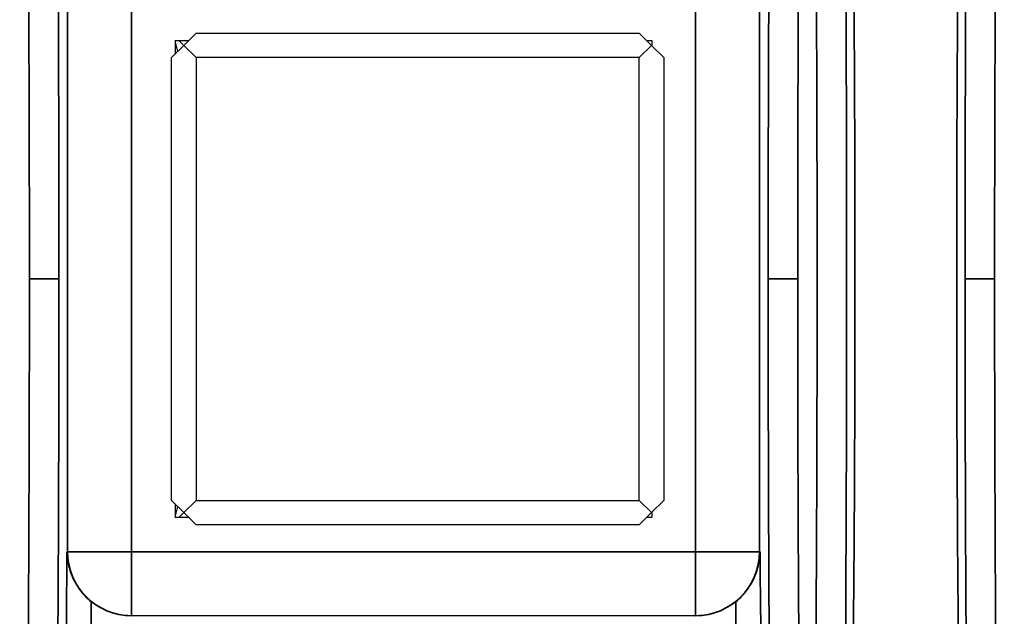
# Model space of a CAD drawing. Header units: millimetres. Extents: x 399 to 6233, y -1870 to 1602.
# Tile 570 of 656: x 5375 to 5395, y 307 to 319. Entities that reach past the tile are written whole.
import ezdxf

# ---------------------------------------------------------------- set-up
doc = ezdxf.new("R2010")
doc.units = ezdxf.units.MM
for name, color, linetype, lineweight in [('AM_5', 3, 'Continuous', 25), ('可見 (ISO)', 7, 'Continuous', 25), ('窄部可見 (ISO)', 7, 'Continuous', 35)]:
    doc.layers.add(name, color=color, linetype=linetype, lineweight=lineweight)
doc.styles.add('尺寸標註', font='romans.shx', dxfattribs={"bigfont": 'CHINESET.SHX'})
doc.dimstyles.new('CNS1$0', dxfattribs={"dimtxt": 2.5, "dimasz": 2.5, "dimexe": 1, "dimexo": 1, "dimgap": 1.5, "dimtad": 1, "dimtoh": 1, "dimdec": 1, "dimdsep": 46, "dimtxsty": '尺寸標註', "dimcen": 0, "dimclrd": 2, "dimclre": 2, "dimclrt": 1, "dimadec": 0, "dimazin": 2, "dimtp": 0.1, "dimtm": 0.1, "dimtfac": 0.71, "dimtdec": 1, "dimtmove": 0, "dimatfit": 0, "dimfxl": 0, "dimlwd": 13, "dimlwe": 13, "dimarcsym": 0})

# ---------------------------------------------------------------- blocks, each defined once
blk = doc.blocks.new('*D297')
at = {"layer": 'AM_5', "color": 2, "lineweight": 13}
for p, q in [((5339.611, 314.595), (5339.611, 341.186)), ((5500.331, 319.807), (5500.331, 341.186)), ((5342.111, 340.186), (5497.831, 340.186))]:
    blk.add_line(p, q, dxfattribs=at)
at = {"layer": 'AM_5', "color": 2, "lineweight": -2}
for points in [[(5342.111, 340.603), (5342.111, 339.77), (5339.611, 340.186)], [(5497.831, 340.603), (5497.831, 339.77), (5500.331, 340.186)]]:
    blk.add_solid(points, dxfattribs=at)
at = {"layer": 'Defpoints', "color": 0, "lineweight": -2}
for p in [(5500.331, 340.186), (5500.331, 318.807), (5339.611, 313.595)]:
    blk.add_point(p, dxfattribs=at)
at = {"layer": 'AM_5', "color": 1, "insert": (5419.971, 342.936), "char_height": 2.5, "attachment_point": 5, "style": '尺寸標註'}
blk.add_mtext('160.7', dxfattribs=at)

msp = doc.modelspace()

# ---------------------------------------------------------------- linework, layer by layer
at = {"layer": '可見 (ISO)'}
for p, q in [((5377.717, 318.439), (5377.717, 318.166)), ((5377.99, 318.439), (5377.717, 318.439)), ((5377.801, 318.439), (5377.896, 318.345)), ((5377.896, 318.345), (5378.146, 318.595)), ((5378.146, 318.595), (5387.146, 318.595)), ((5387.146, 318.595), (5387.396, 318.345)), ((5387.406, 318.439), (5387.301, 318.439)), ((5387.406, 318.335), (5387.406, 318.439)), ((5377.646, 318.095), (5377.896, 318.345)), ((5378.146, 318.095), (5377.896, 318.345)), ((5387.146, 318.095), (5387.396, 318.345)), ((5387.396, 318.345), (5387.406, 318.355)), ((5387.396, 318.345), (5387.646, 318.095)), ((5377.646, 309.095), (5377.646, 318.095)), ((5378.146, 318.095), (5378.146, 309.095)), ((5387.146, 318.095), (5378.146, 318.095)), ((5387.146, 309.095), (5387.146, 318.095)), ((5387.646, 318.095), (5387.646, 309.095)), ((5377.896, 308.845), (5377.646, 309.095)), ((5377.717, 309.024), (5377.717, 308.75)), ((5377.896, 308.845), (5378.146, 309.095)), ((5378.146, 309.095), (5387.146, 309.095)), ((5387.396, 308.845), (5387.146, 309.095)), ((5387.646, 309.095), (5387.396, 308.845)), ((5377.896, 308.845), (5377.801, 308.75)), ((5378.146, 308.595), (5377.896, 308.845)), ((5387.396, 308.845), (5387.146, 308.595)), ((5387.396, 308.845), (5387.406, 308.835)), ((5387.406, 308.75), (5387.406, 308.855)), ((5377.717, 308.75), (5377.99, 308.75)), ((5387.301, 308.75), (5387.406, 308.75)), ((5387.146, 308.595), (5378.146, 308.595)), ((5376.834, 306.75), (5376.822, 306.75)), ((5388.288, 306.75), (5376.834, 306.75)), ((5388.3, 306.75), (5388.288, 306.75))]:
    msp.add_line(p, q, dxfattribs=at)
for centre, start_param, end_param in [((5368.229, 313.3), 5.06214, 5.078203), ((5368.229, 313.89), 4.346575, 4.362638)]:
    msp.add_ellipse(centre, major_axis=(0, 14.368), ratio=0.707107, start_param=start_param, end_param=end_param, dxfattribs=at)
for points, knots in [([(5375.521, 308.05), (5375.521, 308.049), (5375.521, 308.047), (5375.522, 307.953), (5375.533, 307.861), (5375.575, 307.676), (5375.607, 307.584), (5375.695, 307.398), (5375.753, 307.307), (5375.88, 307.153), (5375.945, 307.089), (5376.015, 307.033)], [-0.000535, -0.000535, -0.000535, -0.000535, 0, 0, 0.0290077, 0.0290077, 0.0592099, 0.0592099, 0.0917988, 0.0917988, 0.1194025, 0.1194025, 0.1194025, 0.1194025]), ([(5389.107, 307.033), (5389.177, 307.089), (5389.242, 307.153), (5389.369, 307.307), (5389.427, 307.398), (5389.516, 307.584), (5389.548, 307.676), (5389.589, 307.861), (5389.6, 307.953), (5389.601, 308.047), (5389.601, 308.049), (5389.601, 308.05)], [0.0000025, 0.0000025, 0.0000025, 0.0000025, 0.0273791, 0.0273791, 0.0597, 0.0597, 0.089653, 0.089653, 0.1184213, 0.1184213, 0.1189519, 0.1189519, 0.1189519, 0.1189519]), ([(5376.822, 306.75), (5376.66, 306.75), (5376.487, 306.783), (5376.215, 306.895), (5376.108, 306.959), (5376.015, 307.033)], [0, 0, 0, 0, 0.048819, 0.048819, 0.08433896, 0.08433896, 0.08433896, 0.08433896]), ([(5389.107, 307.033), (5389.014, 306.959), (5388.908, 306.895), (5388.635, 306.783), (5388.463, 306.75), (5388.3, 306.75)], [-0.08433896, -0.08433896, -0.08433896, -0.08433896, -0.048819, -0.048819, 0, 0, 0, 0])]:
    msp.add_open_spline(points, degree=3, knots=knots, dxfattribs=at)
at = {"layer": '窄部可見 (ISO)'}
for p, q in [((5375.534, 308.05), (5375.534, 319.139)), ((5376.834, 319.139), (5376.834, 308.05)), ((5388.288, 308.05), (5388.288, 319.139)), ((5389.588, 319.139), (5389.588, 308.05)), ((5374.759, 313.595), (5375.358, 313.595)), ((5390.364, 313.595), (5389.764, 313.595)), ((5394.364, 313.595), (5393.764, 313.595)), ((5375.521, 308.05), (5375.534, 308.05)), ((5375.534, 308.05), (5376.834, 308.05)), ((5376.834, 308.05), (5388.288, 308.05)), ((5376.834, 308.05), (5376.834, 306.75)), ((5388.288, 308.05), (5389.588, 308.05)), ((5388.288, 308.05), (5388.288, 306.75)), ((5389.588, 308.05), (5389.601, 308.05))]:
    msp.add_line(p, q, dxfattribs=at)
for centre, major_axis, ratio, start_param, end_param in [((5374.201, 313.595), (0, 26), 0.02143, 4.712389, 5.225461), ((5390.921, 313.595), (0, 26), 0.02143, 1.057724, 1.570796), ((5394.921, 313.595), (0, 26), 0.02143, 1.057724, 1.570796), ((5374.201, 313.595), (0, 26), 0.02143, 4.199317, 4.712389), ((5390.921, 313.595), (0, 26), 0.02143, 1.570796, 2.083868), ((5394.921, 313.595), (0, 26), 0.02143, 1.570796, 2.083868), ((5376.834, 308.05), (0, -1.3), 0.999781, 4.712389, 6.283185), ((5388.288, 308.05), (0, -1.3), 0.999781, 0, 1.570796)]:
    msp.add_ellipse(centre, major_axis=major_axis, ratio=ratio, start_param=start_param, end_param=end_param, dxfattribs=at)
for points, knots in [([(5391.369, 299.335), (5391.379, 299.682), (5391.39, 300.055), (5391.4, 300.444), (5391.401, 300.507), (5391.403, 300.571), (5391.404, 300.637), (5391.416, 301.101), (5391.426, 301.597), (5391.436, 302.115), (5391.446, 302.634), (5391.455, 303.178), (5391.463, 303.748), (5391.472, 304.317), (5391.479, 304.915), (5391.486, 305.531), (5391.489, 305.792), (5391.492, 306.056), (5391.494, 306.323), (5391.498, 306.687), (5391.501, 307.056), (5391.504, 307.432), (5391.51, 308.083), (5391.514, 308.753), (5391.518, 309.438), (5391.525, 310.808), (5391.528, 312.194), (5391.528, 313.595), (5391.528, 314.996), (5391.525, 316.381), (5391.518, 317.751), (5391.512, 318.832), (5391.504, 319.871), (5391.494, 320.867), (5391.492, 321.134), (5391.489, 321.398), (5391.486, 321.658), (5391.479, 322.275), (5391.472, 322.872), (5391.463, 323.442), (5391.455, 324.011), (5391.446, 324.555), (5391.436, 325.074), (5391.426, 325.593), (5391.416, 326.089), (5391.404, 326.553), (5391.403, 326.618), (5391.401, 326.682), (5391.4, 326.746), (5391.39, 327.134), (5391.379, 327.507), (5391.369, 327.854)], [0.0267397, 0.0267397, 0.0267397, 0.0267397, 0.0775919, 0.0775919, 0.0775919, 0.0858976, 0.0858976, 0.0858976, 0.1450554, 0.1450554, 0.1450554, 0.2042133, 0.2042133, 0.2042133, 0.2633711, 0.2633711, 0.2633711, 0.2884173, 0.2884173, 0.2884173, 0.322529, 0.322529, 0.322529, 0.3816868, 0.3816868, 0.3816868, 0.5, 0.5, 0.5, 0.6183182, 0.6183182, 0.6183182, 0.7115983, 0.7115983, 0.7115983, 0.7366339, 0.7366339, 0.7366339, 0.7957918, 0.7957918, 0.7957918, 0.8549496, 0.8549496, 0.8549496, 0.9141075, 0.9141075, 0.9141075, 0.9224155, 0.9224155, 0.9224155, 0.9732653, 0.9732653, 0.9732653, 0.9732653]), ([(5393.754, 327.854), (5393.743, 327.507), (5393.732, 327.134), (5393.723, 326.746), (5393.721, 326.682), (5393.719, 326.618), (5393.718, 326.553), (5393.707, 326.089), (5393.696, 325.593), (5393.686, 325.074), (5393.676, 324.555), (5393.667, 324.011), (5393.659, 323.442), (5393.651, 322.872), (5393.643, 322.275), (5393.636, 321.659), (5393.633, 321.398), (5393.63, 321.134), (5393.628, 320.867), (5393.624, 320.503), (5393.621, 320.133), (5393.618, 319.758), (5393.613, 319.106), (5393.608, 318.436), (5393.605, 317.751), (5393.597, 316.382), (5393.594, 314.996), (5393.594, 313.595), (5393.594, 312.194), (5393.597, 310.808), (5393.605, 309.438), (5393.61, 308.358), (5393.618, 307.318), (5393.628, 306.323), (5393.63, 306.056), (5393.633, 305.792), (5393.636, 305.531), (5393.643, 304.915), (5393.651, 304.317), (5393.659, 303.748), (5393.667, 303.178), (5393.676, 302.634), (5393.686, 302.116), (5393.696, 301.597), (5393.707, 301.101), (5393.718, 300.637), (5393.719, 300.571), (5393.721, 300.507), (5393.723, 300.444), (5393.732, 300.055), (5393.743, 299.682), (5393.754, 299.335)], [0.0267397, 0.0267397, 0.0267397, 0.0267397, 0.0775919, 0.0775919, 0.0775919, 0.0858976, 0.0858976, 0.0858976, 0.1450554, 0.1450554, 0.1450554, 0.2042133, 0.2042133, 0.2042133, 0.2633711, 0.2633711, 0.2633711, 0.2884173, 0.2884173, 0.2884173, 0.322529, 0.322529, 0.322529, 0.3816868, 0.3816868, 0.3816868, 0.5, 0.5, 0.5, 0.6183182, 0.6183182, 0.6183182, 0.7115983, 0.7115983, 0.7115983, 0.7366339, 0.7366339, 0.7366339, 0.7957918, 0.7957918, 0.7957918, 0.8549496, 0.8549496, 0.8549496, 0.9141075, 0.9141075, 0.9141075, 0.9224155, 0.9224155, 0.9224155, 0.9732653, 0.9732653, 0.9732653, 0.9732653]), ([(5375.287, 326.652), (5375.31, 324.67), (5375.328, 322.544), (5375.34, 320.344), (5375.352, 318.144), (5375.358, 315.869), (5375.358, 313.595)], [5.7701132, 5.7701132, 5.7701132, 5.7701132, 6.0266493, 6.0266493, 6.0266493, 6.2831853, 6.2831853, 6.2831853, 6.2831853]), ([(5389.764, 313.595), (5389.764, 315.869), (5389.77, 318.144), (5389.782, 320.344), (5389.794, 322.544), (5389.812, 324.67), (5389.836, 326.652)], [0, 0, 0, 0, 0.256536, 0.256536, 0.256536, 0.5130721, 0.5130721, 0.5130721, 0.5130721]), ([(5391.287, 326.652), (5391.31, 324.67), (5391.328, 322.544), (5391.34, 320.344), (5391.352, 318.144), (5391.358, 315.869), (5391.358, 313.595), (5391.358, 311.32), (5391.352, 309.046), (5391.34, 306.845), (5391.328, 304.645), (5391.31, 302.52), (5391.287, 300.538)], [2.628521, 2.628521, 2.628521, 2.628521, 2.885057, 2.885057, 2.885057, 3.141593, 3.141593, 3.141593, 3.398129, 3.398129, 3.398129, 3.654665, 3.654665, 3.654665, 3.654665]), ([(5393.764, 313.595), (5393.764, 315.869), (5393.77, 318.144), (5393.782, 320.344), (5393.794, 322.544), (5393.812, 324.67), (5393.836, 326.652)], [0, 0, 0, 0, 0.256536, 0.256536, 0.256536, 0.5130721, 0.5130721, 0.5130721, 0.5130721]), ([(5390.687, 300.832), (5390.71, 302.77), (5390.728, 304.847), (5390.752, 309.148), (5390.759, 311.371), (5390.759, 315.818), (5390.752, 318.041), (5390.728, 322.342), (5390.71, 324.42), (5390.687, 326.357)], [2.628521, 2.628521, 2.628521, 2.628521, 2.885057, 2.885057, 3.141593, 3.141593, 3.398129, 3.398129, 3.654665, 3.654665, 3.654665, 3.654665]), ([(5375.358, 313.595), (5375.358, 311.32), (5375.352, 309.046), (5375.34, 306.845), (5375.328, 304.645), (5375.31, 302.52), (5375.287, 300.538)], [0, 0, 0, 0, 0.256536, 0.256536, 0.256536, 0.5130721, 0.5130721, 0.5130721, 0.5130721]), ([(5389.836, 300.538), (5389.812, 302.52), (5389.794, 304.645), (5389.782, 306.845), (5389.77, 309.046), (5389.764, 311.32), (5389.764, 313.595)], [5.7701132, 5.7701132, 5.7701132, 5.7701132, 6.0266493, 6.0266493, 6.0266493, 6.2831853, 6.2831853, 6.2831853, 6.2831853]), ([(5393.836, 300.538), (5393.812, 302.52), (5393.794, 304.645), (5393.782, 306.845), (5393.77, 309.046), (5393.764, 311.32), (5393.764, 313.595)], [5.7701132, 5.7701132, 5.7701132, 5.7701132, 6.0266493, 6.0266493, 6.0266493, 6.2831853, 6.2831853, 6.2831853, 6.2831853]), ([(5375.409, 299.955), (5375.434, 301.02), (5375.458, 302.275), (5375.477, 303.659), (5375.496, 305.027), (5375.511, 306.519), (5375.521, 308.05)], [5.4253389, 5.4253389, 5.4253389, 5.4253389, 5.6996123, 5.6996123, 5.6996123, 5.9706337, 5.9706337, 5.9706337, 5.9706337]), ([(5389.601, 308.05), (5389.612, 306.519), (5389.626, 305.027), (5389.645, 303.659), (5389.665, 302.275), (5389.688, 301.02), (5389.714, 299.955)], [3.4541443, 3.4541443, 3.4541443, 3.4541443, 3.7251656, 3.7251656, 3.7251656, 3.999439, 3.999439, 3.999439, 3.999439]), ([(5376.015, 307.033), (5376.005, 305.765), (5375.992, 304.533), (5375.977, 303.384), (5375.958, 301.964), (5375.934, 300.673), (5375.909, 299.577)], [0.3619214, 0.3619214, 0.3619214, 0.3619214, 0.5836942, 0.5836942, 0.5836942, 0.8578464, 0.8578464, 0.8578464, 0.8578464]), ([(5389.214, 299.577), (5389.188, 300.673), (5389.165, 301.964), (5389.146, 303.384), (5389.13, 304.533), (5389.117, 305.765), (5389.107, 307.033)], [2.2837463, 2.2837463, 2.2837463, 2.2837463, 2.5578984, 2.5578984, 2.5578984, 2.7796713, 2.7796713, 2.7796713, 2.7796713])]:
    msp.add_open_spline(points, degree=3, knots=knots, dxfattribs=at)

# ---------------------------------------------------------------- dimensions: what is measured, and where the dimension line sits
at = {"layer": 'AM_5'}
dim = msp.add_linear_dim(base=(5500.331, 340.186), p1=(5339.611, 313.595), p2=(5500.331, 318.807), dimstyle='CNS1$0', override={"dimtdec": 3}, dxfattribs=at)
dim.commit()
dim.dimension.update_dxf_attribs({"geometry": '*D297', "text_midpoint": (5419.971, 342.936)})

doc.saveas('drawing.dxf')
